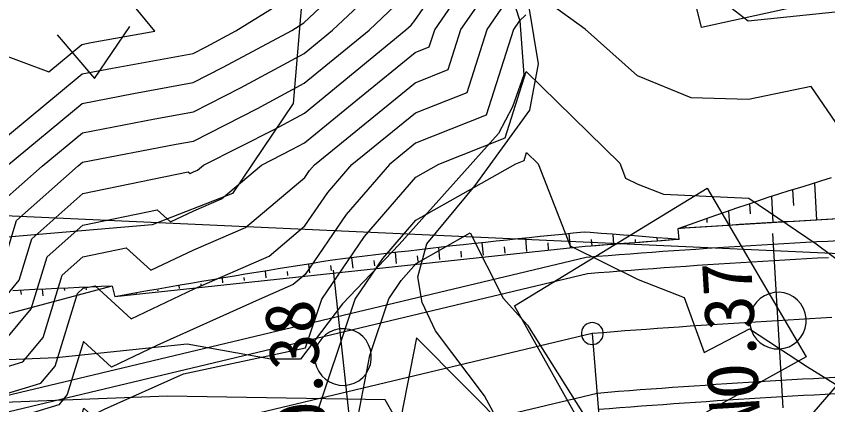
# Model space of a CAD drawing. Extents: x 42655 to 43811, y -141820 to -141156.
# Drawn here: x 43313.48 to 43350.67, y -141343.43 to -141325.62 of the extents above; entities that cross this region are included whole.
import ezdxf

# ---------------------------------------------------------------- set-up
doc = ezdxf.new("R2010")
doc.units = 0
for name, color, linetype in [('D-BMK-HTXT_1', 7, 'Continuous'), ('D-BMK_1', 7, 'Continuous'), ('D-STR-STR4_1', 7, 'Continuous'), ('D-STR-STR5_1', 7, 'Continuous'), ('D-STR_1', 7, 'Continuous'), ('ZE_HICN', 7, 'Continuous'), ('ZE_LWCN', 7, 'Continuous'), ('地形', 7, 'Continuous'), ('現況水路ﾊｯﾁ', 7, 'Continuous')]:
    doc.layers.add(name, color=color, linetype=linetype)

msp = doc.modelspace()

# ---------------------------------------------------------------- linework, layer by layer
at = {"layer": 'D-BMK-HTXT_1'}
for p, q in [((43439.808, -141340.537), (43274.802, -141333.044)), ((43348.625, -141343.568), (43348.152, -141335.582)), ((43328.892, -141345.218), (43328.028, -141337.265)), ((43339.878, -141340.165), (43346.162, -141418.915))]:
    msp.add_line(p, q, dxfattribs=at)
for points in [[(43347.088, -141339.575), (43347.109, -141339.807), (43347.171, -141340.032), (43347.272, -141340.242), (43347.409, -141340.43), (43347.578, -141340.591), (43347.772, -141340.72), (43347.987, -141340.811), (43348.214, -141340.863), (43348.447, -141340.874), (43348.678, -141340.842), (43348.899, -141340.77), (43349.105, -141340.66), (43349.287, -141340.514), (43349.44, -141340.339), (43349.56, -141340.139), (43349.642, -141339.921), (43349.683, -141339.691), (43349.683, -141339.458), (43349.642, -141339.229), (43349.56, -141339.011), (43349.44, -141338.811), (43349.287, -141338.635), (43349.105, -141338.49), (43348.899, -141338.379), (43348.678, -141338.307), (43348.447, -141338.276), (43348.214, -141338.287), (43347.987, -141338.338), (43347.772, -141338.43), (43347.578, -141338.558), (43347.409, -141338.72), (43347.272, -141338.908), (43347.171, -141339.118), (43347.109, -141339.343), (43347.088, -141339.575)], [(43327.16, -141341.241), (43327.181, -141341.473), (43327.243, -141341.698), (43327.344, -141341.908), (43327.481, -141342.097), (43327.649, -141342.258), (43327.844, -141342.386), (43328.058, -141342.478), (43328.286, -141342.529), (43328.518, -141342.54), (43328.749, -141342.509), (43328.971, -141342.437), (43329.176, -141342.326), (43329.358, -141342.181), (43329.512, -141342.005), (43329.631, -141341.805), (43329.713, -141341.587), (43329.755, -141341.358), (43329.755, -141341.125), (43329.713, -141340.895), (43329.631, -141340.677), (43329.512, -141340.477), (43329.358, -141340.302), (43329.176, -141340.156), (43328.971, -141340.046), (43328.749, -141339.974), (43328.518, -141339.943), (43328.285, -141339.953), (43328.058, -141340.005), (43327.844, -141340.096), (43327.649, -141340.225), (43327.481, -141340.386), (43327.344, -141340.574), (43327.243, -141340.784), (43327.181, -141341.009), (43327.16, -141341.241)]]:
    msp.add_lwpolyline(points, dxfattribs=at)
at = {"layer": 'D-BMK_1'}
for points in [[(43339.878, -141339.665), (43339.786, -141339.674), (43339.698, -141339.699), (43339.615, -141339.74), (43339.541, -141339.796), (43339.479, -141339.864), (43339.431, -141339.942), (43339.397, -141340.028), (43339.38, -141340.119), (43339.38, -141340.211), (43339.397, -141340.302), (43339.431, -141340.388), (43339.479, -141340.467), (43339.541, -141340.535), (43339.615, -141340.59), (43339.698, -141340.631), (43339.786, -141340.657), (43339.878, -141340.665)], [(43350.854, -141339.436), (43350.354, -141339.463), (43349.855, -141339.49), (43349.356, -141339.519), (43348.857, -141339.547), (43348.358, -141339.577), (43347.859, -141339.607), (43347.359, -141339.637), (43346.86, -141339.668), (43346.361, -141339.7), (43345.862, -141339.732), (43345.364, -141339.765), (43344.865, -141339.798), (43344.366, -141339.832), (43343.867, -141339.867), (43343.368, -141339.902), (43342.87, -141339.938), (43342.371, -141339.974), (43341.872, -141340.011), (43341.374, -141340.049), (43340.875, -141340.087), (43340.377, -141340.126), (43339.878, -141340.165)], [(43339.878, -141340.665), (43339.97, -141340.657), (43340.059, -141340.631), (43340.141, -141340.59), (43340.215, -141340.535), (43340.277, -141340.467), (43340.326, -141340.388), (43340.359, -141340.302), (43340.376, -141340.211), (43340.376, -141340.119), (43340.359, -141340.028), (43340.326, -141339.942), (43340.277, -141339.864), (43340.215, -141339.796), (43340.141, -141339.74), (43340.059, -141339.699), (43339.97, -141339.674), (43339.878, -141339.665)], [(43339.878, -141340.165), (43219.961, -141368.793)]]:
    msp.add_lwpolyline(points, dxfattribs=at)
at = {"layer": 'D-STR-STR4_1'}
for p, q in [((43338.874, -141336.233), (43338.821, -141335.589)), ((43340.868, -141336.076), (43340.833, -141335.619)), ((43334.889, -141336.578), (43334.836, -141336.002)), ((43336.881, -141336.401), (43336.828, -141335.79)), ((43337.877, -141336.316), (43337.851, -141336.002)), ((43339.871, -141336.153), (43339.847, -141335.849)), ((43341.865, -141336.001), (43341.854, -141335.848)), ((43342.862, -141335.928), (43342.851, -141335.776)), ((43332.898, -141336.765), (43332.845, -141336.224)), ((43333.893, -141336.67), (43333.867, -141336.391)), ((43335.885, -141336.488), (43335.858, -141336.192)), ((43328.918, -141337.169), (43328.868, -141336.696)), ((43330.907, -141336.962), (43330.856, -141336.455)), ((43331.902, -141336.862), (43331.876, -141336.6)), ((43326.93, -141337.385), (43326.884, -141336.979)), ((43327.924, -141337.276), (43327.899, -141337.05)), ((43329.913, -141337.064), (43329.887, -141336.819)), ((43324.943, -141337.612), (43324.906, -141337.296)), ((43325.936, -141337.498), (43325.916, -141337.317)), ((43321.964, -141337.97), (43321.953, -141337.88)), ((43322.957, -141337.848), (43322.929, -141337.623)), ((43323.95, -141337.729), (43323.933, -141337.593)), ((43319.98, -141338.221), (43319.974, -141338.176)), ((43320.972, -141338.095), (43320.955, -141337.959)), ((43318.988, -141338.351), (43318.982, -141338.306))]:
    msp.add_line(p, q, dxfattribs=at)
for points in [[(43343.855, -141335.858), (43343.346, -141335.816), (43342.837, -141335.775), (43342.328, -141335.734), (43341.818, -141335.694), (43341.309, -141335.655), (43340.799, -141335.616), (43340.289, -141335.578), (43339.779, -141335.541), (43339.508, -141335.521), (43339.004, -141335.571), (43338.501, -141335.62), (43337.997, -141335.671), (43337.494, -141335.722), (43336.991, -141335.774), (43336.488, -141335.826), (43335.985, -141335.879), (43335.482, -141335.932), (43334.979, -141335.987), (43334.476, -141336.041), (43333.973, -141336.097), (43333.471, -141336.153), (43332.968, -141336.21), (43332.466, -141336.267), (43331.963, -141336.325), (43331.461, -141336.384), (43330.959, -141336.443), (43330.457, -141336.503), (43329.954, -141336.563), (43329.452, -141336.624), (43328.951, -141336.686), (43328.449, -141336.748), (43327.978, -141336.808), (43327.478, -141336.885), (43326.978, -141336.964), (43326.478, -141337.043), (43325.978, -141337.123), (43325.479, -141337.203), (43324.98, -141337.284), (43324.48, -141337.365), (43323.981, -141337.447), (43323.482, -141337.53), (43322.983, -141337.614), (43322.484, -141337.698), (43321.986, -141337.782), (43321.487, -141337.868), (43320.989, -141337.953), (43320.491, -141338.04), (43319.993, -141338.127), (43319.495, -141338.215), (43318.997, -141338.303), (43318.499, -141338.392), (43318.002, -141338.482)], [(43343.855, -141335.858), (43343.352, -141335.893), (43342.848, -141335.929), (43342.345, -141335.965), (43341.841, -141336.002), (43341.338, -141336.04), (43340.834, -141336.078), (43340.331, -141336.117), (43339.827, -141336.157), (43339.56, -141336.178)], [(43339.56, -141336.178), (43318.002, -141338.482)]]:
    msp.add_lwpolyline(points, dxfattribs=at)
at = {"layer": 'D-STR-STR5_1'}
for p, q in [((43350.06, -141333.27), (43350.153, -141334.967)), ((43349.113, -141334.298), (43349.072, -141333.574)), ((43348.085, -141333.879), (43348.156, -141335.081)), ((43346.118, -141334.553), (43346.16, -141335.204)), ((43347.129, -141334.677), (43347.101, -141334.213)), ((43345.15, -141335.082), (43345.137, -141334.895)), ((43344.158, -141335.24), (43344.164, -141335.336)), ((43313.676, -141338.187), (43313.704, -141338.38)), ((43314.722, -141338.431), (43314.68, -141338.137)), ((43315.684, -141338.09), (43315.698, -141338.191)), ((43316.702, -141338.155), (43316.687, -141338.045)), ((43317.691, -141338.002), (43317.692, -141338.011))]:
    msp.add_line(p, q, dxfattribs=at)
for points in [[(43350.826, -141333.036), (43350.342, -141333.183), (43349.859, -141333.331), (43349.375, -141333.48), (43348.892, -141333.629), (43348.409, -141333.779), (43347.926, -141333.929), (43347.447, -141334.093), (43346.968, -141334.259), (43346.489, -141334.424), (43346.01, -141334.59), (43345.532, -141334.757), (43345.054, -141334.924), (43344.576, -141335.092), (43344.098, -141335.261), (43343.805, -141335.36)], [(43351.165, -141334.913), (43350.661, -141334.94), (43350.157, -141334.967), (43349.654, -141334.995), (43349.15, -141335.023), (43348.646, -141335.052), (43348.143, -141335.082), (43347.639, -141335.112), (43347.135, -141335.143), (43346.631, -141335.174), (43346.128, -141335.206), (43345.624, -141335.239), (43345.121, -141335.272), (43344.617, -141335.305), (43344.113, -141335.34), (43343.805, -141335.36)], [(43317.884, -141337.994), (43317.377, -141338.015), (43316.87, -141338.037), (43316.363, -141338.059), (43315.856, -141338.082), (43315.35, -141338.105), (43314.843, -141338.129), (43314.336, -141338.154), (43313.829, -141338.18), (43313.322, -141338.206)]]:
    msp.add_lwpolyline(points, dxfattribs=at)
at = {"layer": 'D-STR_1'}
for p, q in [((43343.805, -141335.36), (43343.84, -141335.859)), ((43317.884, -141337.994), (43318.002, -141338.482))]:
    msp.add_line(p, q, dxfattribs=at)
for points in [[(43351.117, -141334.915), (43350.612, -141334.942), (43350.108, -141334.969), (43349.604, -141334.997), (43349.1, -141335.026), (43348.595, -141335.055), (43348.091, -141335.085), (43347.587, -141335.115), (43347.083, -141335.146), (43346.578, -141335.177), (43346.074, -141335.209), (43345.57, -141335.241), (43345.066, -141335.275), (43344.561, -141335.308), (43344.057, -141335.343), (43343.805, -141335.36)], [(43343.84, -141335.859), (43343.588, -141335.876), (43343.084, -141335.912), (43342.581, -141335.948), (43342.077, -141335.985), (43341.574, -141336.022), (43341.07, -141336.06), (43340.567, -141336.099), (43340.063, -141336.138), (43339.56, -141336.178)], [(43351.169, -141335.914), (43350.666, -141335.941), (43350.163, -141335.968), (43349.66, -141335.996), (43349.157, -141336.024), (43348.653, -141336.053), (43348.15, -141336.083), (43347.647, -141336.113), (43347.144, -141336.144), (43346.641, -141336.175), (43346.138, -141336.207), (43345.635, -141336.239), (43345.132, -141336.272), (43344.629, -141336.306), (43344.126, -141336.34), (43343.623, -141336.375), (43343.12, -141336.411), (43342.617, -141336.447), (43342.114, -141336.484), (43341.611, -141336.521), (43341.108, -141336.559), (43340.605, -141336.597), (43340.103, -141336.636), (43339.6, -141336.676)], [(43339.56, -141336.178), (43318.002, -141338.482)], [(43339.6, -141336.676), (43218.633, -141365.555)], [(43350.706, -141336.69), (43350.204, -141336.717), (43349.702, -141336.745), (43349.199, -141336.773), (43348.697, -141336.802), (43348.195, -141336.832), (43347.693, -141336.862), (43347.19, -141336.892), (43346.688, -141336.924), (43346.186, -141336.955), (43345.684, -141336.988), (43345.182, -141337.021), (43344.679, -141337.054), (43344.177, -141337.089), (43343.675, -141337.123), (43343.173, -141337.159), (43342.671, -141337.195), (43342.169, -141337.232), (43341.667, -141337.269), (43341.165, -141337.307), (43340.663, -141337.345), (43340.161, -141337.384), (43339.659, -141337.424)], [(43339.659, -141337.424), (43218.917, -141366.249)], [(43317.868, -141337.995), (43218.254, -141364.63)], [(43351.001, -141342.182), (43350.505, -141342.209), (43350.009, -141342.236), (43349.513, -141342.264), (43349.017, -141342.293), (43348.521, -141342.322), (43348.025, -141342.352), (43347.529, -141342.382), (43347.033, -141342.413), (43346.537, -141342.444), (43346.041, -141342.476), (43345.546, -141342.509), (43345.05, -141342.542), (43344.554, -141342.576), (43344.059, -141342.61), (43343.563, -141342.645), (43343.068, -141342.681), (43342.573, -141342.717), (43342.077, -141342.753), (43341.582, -141342.791), (43341.087, -141342.829), (43340.592, -141342.867), (43340.097, -141342.907)], [(43340.097, -141342.907), (43221.004, -141371.338)], [(43351.041, -141342.931), (43350.546, -141342.957), (43350.051, -141342.985), (43349.555, -141343.013), (43349.06, -141343.041), (43348.565, -141343.071), (43348.07, -141343.1), (43347.575, -141343.13), (43347.08, -141343.161), (43346.585, -141343.193), (43346.09, -141343.225), (43345.595, -141343.257), (43345.101, -141343.29), (43344.606, -141343.324), (43344.111, -141343.358), (43343.617, -141343.393), (43343.122, -141343.429), (43342.628, -141343.465), (43342.133, -141343.501), (43341.639, -141343.539), (43341.145, -141343.577), (43340.651, -141343.615), (43340.157, -141343.654)]]:
    msp.add_lwpolyline(points, dxfattribs=at)
at = {"layer": 'ZE_HICN'}
for points in [[(43312.972, -141340.476), (43314.164, -141339.028), (43314.895, -141336.654), (43316.535, -141335.199), (43319.943, -141334.494), (43320.554, -141335.05), (43321.62, -141334.545), (43322.89, -141333.99), (43324.727, -141332.441), (43326.117, -141331.734), (43326.694, -141331.423), (43329.211, -141329.359), (43331.762, -141327.284), (43332.409, -141327.027), (43332.66, -141326.241), (43334.562, -141323.482)], [(43311.538, -141332.377), (43316.503, -141328.263), (43317.892, -141327.994), (43321.586, -141327.325), (43322.187, -141327.019), (43323.55, -141326.284), (43326.66, -141324.346)], [(43333.19, -141367.88), (43332.722, -141363.217), (43331.903, -141357.212), (43331.804, -141357.179), (43330.207, -141357.066), (43330.197, -141355.012), (43326.891, -141350.919), (43327.373, -141345.496), (43327.014, -141344.755), (43327.094, -141344.344), (43329.018, -141338.583), (43330.284, -141336.733), (43331.799, -141334.975), (43336.38, -141332.386), (43336.753, -141332.238), (43336.872, -141331.864), (43337.398, -141332.381), (43338.861, -141336.152), (43341.988, -141337.692), (43344.093, -141338.512), (43345.01, -141341.029), (43347.086, -141339.945), (43349.737, -141341.685), (43352.19, -141343.21)]]:
    msp.add_lwpolyline(points, dxfattribs=at)
at = {"layer": 'ZE_LWCN'}
for points in [[(43311.408, -141326.836), (43314.979, -141328.169), (43316.496, -141326.912), (43316.921, -141326.829), (43319.835, -141326.301), (43316.474, -141322.209)], [(43312.152, -141339.492), (43313.615, -141337.715), (43314.198, -141335.819), (43316.528, -141333.753), (43321.368, -141332.752), (43321.457, -141332.832), (43321.612, -141332.759), (43321.796, -141332.679), (43322.063, -141332.453), (43325.331, -141330.791), (43326.687, -141330.059), (43331.338, -141326.247), (43331.573, -141326.024), (43331.755, -141325.813), (43333.906, -141322.695)], [(43313.032, -141332.496), (43316.509, -141329.614), (43318.863, -141329.159), (43321.593, -141328.664), (43322.973, -141327.962), (43326.107, -141326.272), (43326.668, -141325.922), (43329.361, -141323.37)], [(43311.48, -141342.159), (43313.792, -141341.46), (43314.713, -141340.341), (43315.591, -141337.49), (43316.542, -141336.646), (43318.518, -141336.237), (43319.651, -141337.267), (43321.629, -141336.332), (43323.983, -141335.302), (43326.701, -141333.01), (43326.917, -141332.694), (43327.145, -141332.429), (43331.769, -141328.668), (43333.278, -141328.069), (43333.862, -141326.235), (43335.218, -141324.269)], [(43312.806, -141334.149), (43314.678, -141332.488), (43316.515, -141330.966), (43319.834, -141330.324), (43321.599, -141330.004), (43323.759, -141328.905), (43326.674, -141327.332), (43327.979, -141326.263), (43330.098, -141324.255)], [(43311.486, -141343.389), (43314.612, -141342.444), (43315.262, -141341.654), (43316.287, -141338.325), (43316.549, -141338.092), (43317.093, -141337.98), (43318.748, -141339.484), (43321.637, -141338.118), (43325.076, -141336.613), (43326.712, -141335.235), (43327.759, -141333.704), (43328.864, -141332.421), (43331.775, -141330.053), (43334.147, -141329.111), (43335.065, -141326.229), (43335.874, -141325.056)], [(43313.066, -141336.403), (43313.502, -141334.984), (43316.325, -141332.48), (43316.522, -141332.317), (43320.805, -141331.489), (43321.605, -141331.344), (43324.545, -141329.848), (43326.681, -141328.696), (43329.658, -141326.255), (43330.836, -141325.139)], [(43372.505, -141335.328), (43369.36, -141336.043), (43367.419, -141335.658), (43365.585, -141336.186), (43362.334, -141336.397), (43360.174, -141335.823), (43357.246, -141336.358), (43355.299, -141334.644), (43352.276, -141332.311), (43352.138, -141332.103), (43349.908, -141328.841), (43347.037, -141329.431), (43344.413, -141329.362), (43341.944, -141328.354), (43339.559, -141326.208), (43337.857, -141324.984)], [(43346.223, -141325.216), (43347.02, -141325.837), (43351.458, -141325.368)], [(43336.842, -141325.558), (43336.531, -141325.843), (43336.268, -141326.224), (43335.015, -141330.153), (43331.782, -141331.438), (43330.583, -141332.413), (43328.601, -141334.713), (43326.722, -141337.459), (43326.17, -141337.925), (43324.618, -141338.604), (43319.921, -141340.719), (43317.845, -141341.701), (43316.56, -141340.534), (43315.812, -141342.967), (43315.432, -141343.427), (43311.492, -141344.619)], [(43311.507, -141347.986), (43314.811, -141348.809), (43314.926, -141344.812), (43316.253, -141344.411), (43316.361, -141344.279), (43316.575, -141343.584), (43316.942, -141343.918), (43317.535, -141343.637), (43321.141, -141342.013), (43324.514, -141341.301), (43326.738, -141340.814), (43327.481, -141338.591), (43329.442, -141335.723), (43331.789, -141333), (43332.846, -141332.403), (43335.884, -141331.195), (43336.855, -141328.151), (43341.139, -141332.363), (43341.403, -141333.043), (43341.967, -141333.321), (43343.148, -141333.781), (43347.058, -141333.954), (43350.145, -141336.047), (43352.163, -141337.563)], [(43338.358, -141367.758), (43337.033, -141366.013), (43334.996, -141365.671), (43334.75, -141363.207), (43334.304, -141359.938), (43333.533, -141357.05), (43331.993, -141351.038), (43331.969, -141350.895), (43332.134, -141350.576), (43331.873, -141350.688), (43328.994, -141344.746), (43329.688, -141341.172), (43330.555, -141338.576), (43331.125, -141337.742), (43331.808, -141336.95), (43334.285, -141335.55), (43335.789, -141338.551), (43336.909, -141339.779), (43339.992, -141344.694), (43342.038, -141348.37), (43344.333, -141347.458), (43347.113, -141345.52), (43349.65, -141347.751), (43352.213, -141347.986)], [(43331.853, -141346.552), (43336.15, -141344.712), (43331.824, -141340.359), (43330.974, -141344.737), (43331.853, -141346.552)]]:
    msp.add_lwpolyline(points, dxfattribs=at)
at = {"layer": '地形'}
for points in [[(43342.642, -141317.018), (43361.505, -141313.774), (43363.323, -141322.087), (43344.886, -141326.133), (43342.642, -141317.018)], [(43312.095, -141314.847), (43325.006, -141315.563), (43325.993, -141319.415), (43326.62, -141324.343), (43326.172, -141329.628), (43323.393, -141333.749), (43319.716, -141335.183), (43307.163, -141336.258), (43308.598, -141331.152), (43311.108, -141324.433), (43312.184, -141319.057), (43312.095, -141314.847)], [(43335.731, -141323.278), (43336.555, -141325.835), (43336.74, -141328.314), (43336.231, -141329.771), (43335.583, -141330.996), (43331.029, -141336.077), (43328.43, -141338.798), (43326.511, -141341.334), (43325.15, -141341.334), (43321.314, -141340.653), (43315.311, -141341.272), (43309.433, -141341.519)], [(43338.476, -141349.563), (43334.937, -141343.014), (43332.701, -141340.041), (43332.079, -141338.738), (43331.893, -141337.559), (43332.299, -141336.053), (43334.508, -141333.375), (43337.012, -141329.923), (43337.413, -141327.808), (43336.763, -141323.8)], [(43311.848, -141378.926), (43317.636, -141376.998), (43319.039, -141375.859), (43320.529, -141373.843), (43323.555, -141368.654), (43327.198, -141363.028), (43330.901, -141359.744), (43334.671, -141357.653), (43343.724, -141352.451), (43346.766, -141347.225), (43349.67, -141344.194), (43352.257, -141341.186), (43354.796, -141339.09), (43357.556, -141336.773), (43362.965, -141334.236), (43368.485, -141332.471), (43380.739, -141327.947), (43385.604, -141325.689), (43386.082, -141324.597)], [(43315.358, -141326.478), (43317.066, -141328.482), (43318.686, -141326.093)], [(43340.48, -141346.332), (43336.32, -141338.895), (43345.15, -141333.499), (43349.674, -141341.228), (43340.48, -141346.332)], [(43420.429, -141335.881), (43409.299, -141338.603), (43399.039, -141347.812), (43378.74, -141367.293), (43374.791, -141375.89), (43374.096, -141380.871), (43358.967, -141381.913), (43351.528, -141376.003), (43341.442, -141361.466), (43336.973, -141354.717), (43330.382, -141343.203), (43320.416, -141343.042), (43306.981, -141343.562)]]:
    msp.add_lwpolyline(points, dxfattribs=at)
at = {"layer": '現況水路ﾊｯﾁ'}
for points in [[(43335.731, -141323.278), (43336.555, -141325.835), (43336.74, -141328.314), (43336.231, -141329.771), (43335.583, -141330.996), (43331.029, -141336.077), (43328.43, -141338.798), (43326.511, -141341.334), (43325.15, -141341.334), (43321.314, -141340.653), (43315.311, -141341.272), (43309.433, -141341.519)], [(43311.178, -141344.82), (43316.628, -141344.407), (43322.327, -141345.067), (43325.217, -141345.81), (43328.768, -141349.358), (43331.731, -141356.088), (43337.354, -141350.562), (43338.622, -141349.833), (43334.937, -141343.014), (43332.701, -141340.041), (43332.079, -141338.738), (43331.893, -141337.559), (43332.299, -141336.053), (43334.508, -141333.375), (43337.012, -141329.923), (43337.413, -141327.808), (43336.763, -141323.8)]]:
    msp.add_lwpolyline(points, dxfattribs=at)

# ---------------------------------------------------------------- texts
at = {"layer": 'D-BMK-HTXT_1'}
for s, rotation, p in [('NO.37', 93.3913, (43347.611, -141344.63)), ('NO.38', 96.2039, (43327.932, -141346.328))]:
    msp.add_text(s, height=2.3065, rotation=rotation, dxfattribs=at).set_placement(p)

doc.saveas('drawing.dxf')
